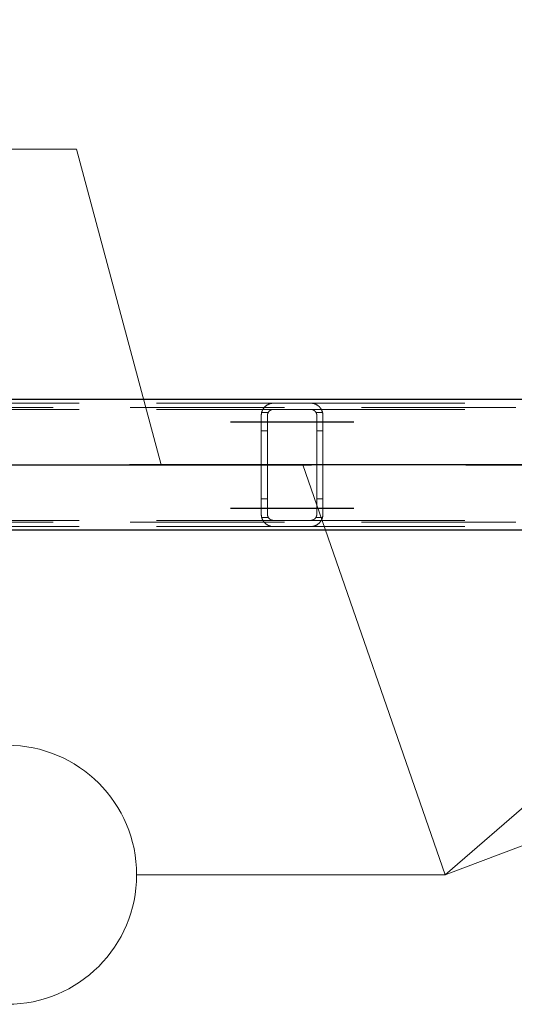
# Model space of a CAD drawing. Header units: millimetres. Extents: x -851 to 2, y 9346 to 10016.
# Tile 392 of 505: x -379 to -371, y 9572 to 9588. Entities that reach past the tile are written whole.
import ezdxf

# ---------------------------------------------------------------- set-up
doc = ezdxf.new("R2010")
doc.units = ezdxf.units.MM
doc.header["$LTSCALE"] = 10
doc.linetypes.add('HIDDEN', pattern=[0.375, 0.25, -0.125])
doc.linetypes.add('MITTE', pattern=[2, 1.25, -0.25, 0.25, -0.25])
for name, color, linetype, lineweight in [('PS_Hidden', 2, 'HIDDEN', 9), ('PS_Pos', 1, 'Continuous', 15), ('PS_Shape', 161, 'Continuous', 30), ('PS_SOLID', 7, 'Continuous', 30)]:
    doc.layers.add(name, color=color, linetype=linetype, lineweight=lineweight)
doc.layers.add('PS_Mid', color=5, linetype='MITTE')
doc.styles.add('simplex', font='simplex.shx', dxfattribs={"width": 0.75})

# ---------------------------------------------------------------- blocks, each defined once
blk = doc.blocks.new('*X865')
at = {"layer": 'PS_Hidden', "color": 2, "linetype": 'HIDDEN'}
for p, q in [((-187.116, 9581.758), (-423.956, 9581.758)), ((-384.192, 9581.828), (-374.792, 9581.828)), ((-374.948, 9581.754), (-374.945, 9581.758)), ((-374.945, 9581.758), (-374.942, 9581.761)), ((-374.942, 9581.761), (-374.939, 9581.765)), ((-374.939, 9581.765), (-374.936, 9581.768)), ((-374.936, 9581.768), (-374.933, 9581.771)), ((-374.933, 9581.771), (-374.929, 9581.774)), ((-374.929, 9581.774), (-374.926, 9581.777)), ((-374.926, 9581.777), (-374.923, 9581.78)), ((-374.923, 9581.78), (-374.92, 9581.783)), ((-374.92, 9581.783), (-374.916, 9581.786)), ((-374.916, 9581.786), (-374.913, 9581.788)), ((-374.913, 9581.788), (-374.909, 9581.791)), ((-374.909, 9581.791), (-374.905, 9581.794)), ((-374.905, 9581.794), (-374.901, 9581.796)), ((-374.901, 9581.796), (-374.897, 9581.799)), ((-374.897, 9581.799), (-374.893, 9581.801)), ((-374.893, 9581.801), (-374.888, 9581.804)), ((-374.888, 9581.804), (-374.883, 9581.806)), ((-374.883, 9581.806), (-374.879, 9581.809)), ((-374.879, 9581.809), (-374.874, 9581.811)), ((-374.874, 9581.811), (-374.869, 9581.813)), ((-374.869, 9581.813), (-374.864, 9581.815)), ((-374.864, 9581.815), (-374.858, 9581.817)), ((-374.858, 9581.817), (-374.853, 9581.819)), ((-374.853, 9581.819), (-374.847, 9581.821)), ((-374.847, 9581.821), (-374.842, 9581.822)), ((-374.842, 9581.822), (-374.835, 9581.824)), ((-374.835, 9581.824), (-374.829, 9581.825)), ((-374.829, 9581.825), (-374.822, 9581.826)), ((-374.822, 9581.826), (-374.815, 9581.827)), ((-374.815, 9581.827), (-374.807, 9581.828)), ((-374.807, 9581.828), (-374.8, 9581.828)), ((-374.8, 9581.828), (-374.792, 9581.828)), ((-374.792, 9581.828), (-374.192, 9581.828)), ((-374.192, 9581.828), (-364.792, 9581.828)), ((-374.192, 9581.828), (-374.185, 9581.828)), ((-374.185, 9581.828), (-374.178, 9581.828)), ((-374.178, 9581.828), (-374.171, 9581.827)), ((-374.171, 9581.827), (-374.163, 9581.826)), ((-374.163, 9581.826), (-374.156, 9581.825)), ((-374.156, 9581.825), (-374.149, 9581.824)), ((-374.149, 9581.824), (-374.143, 9581.822)), ((-374.143, 9581.822), (-374.137, 9581.821)), ((-374.137, 9581.821), (-374.131, 9581.819)), ((-374.131, 9581.819), (-374.126, 9581.817)), ((-374.126, 9581.817), (-374.12, 9581.815)), ((-374.12, 9581.815), (-374.115, 9581.813)), ((-374.115, 9581.813), (-374.11, 9581.811)), ((-374.11, 9581.811), (-374.105, 9581.808)), ((-374.105, 9581.808), (-374.1, 9581.806)), ((-374.1, 9581.806), (-374.095, 9581.803)), ((-374.095, 9581.803), (-374.091, 9581.801)), ((-374.091, 9581.801), (-374.086, 9581.798)), ((-374.086, 9581.798), (-374.082, 9581.795)), ((-374.082, 9581.795), (-374.078, 9581.793)), ((-374.078, 9581.793), (-374.074, 9581.79)), ((-374.074, 9581.79), (-374.071, 9581.787)), ((-374.071, 9581.787), (-374.067, 9581.784)), ((-374.067, 9581.784), (-374.064, 9581.781)), ((-374.064, 9581.781), (-374.06, 9581.778)), ((-374.06, 9581.778), (-374.057, 9581.775)), ((-374.057, 9581.775), (-374.054, 9581.772)), ((-374.054, 9581.772), (-374.05, 9581.769)), ((-374.05, 9581.769), (-374.047, 9581.766)), ((-374.047, 9581.766), (-374.044, 9581.763)), ((-374.044, 9581.763), (-374.041, 9581.759)), ((-374.041, 9581.759), (-374.038, 9581.756)), ((-384.192, 9581.728), (-374.792, 9581.728)), ((-374.992, 9581.643), (-374.991, 9581.648)), ((-374.992, 9581.638), (-374.992, 9581.643)), ((-374.992, 9581.633), (-374.992, 9581.638)), ((-374.992, 9581.628), (-374.992, 9581.633)), ((-374.992, 9580.028), (-374.992, 9581.628)), ((-374.991, 9581.653), (-374.99, 9581.657)), ((-374.991, 9581.648), (-374.991, 9581.653)), ((-374.99, 9581.657), (-374.989, 9581.662)), ((-374.989, 9581.667), (-374.988, 9581.672)), ((-374.989, 9581.662), (-374.989, 9581.667)), ((-374.988, 9581.672), (-374.987, 9581.676)), ((-374.987, 9581.676), (-374.985, 9581.681)), ((-374.879, 9581.678), (-374.986, 9581.678)), ((-374.985, 9581.681), (-374.984, 9581.685)), ((-374.984, 9581.685), (-374.983, 9581.69)), ((-374.983, 9581.69), (-374.981, 9581.694)), ((-374.981, 9581.694), (-374.98, 9581.699)), ((-374.98, 9581.699), (-374.978, 9581.703)), ((-374.978, 9581.703), (-374.976, 9581.708)), ((-374.976, 9581.708), (-374.974, 9581.712)), ((-374.974, 9581.712), (-374.972, 9581.716)), ((-374.972, 9581.716), (-374.97, 9581.72)), ((-374.97, 9581.72), (-374.968, 9581.724)), ((-374.968, 9581.724), (-374.966, 9581.728)), ((-374.966, 9581.728), (-374.963, 9581.732)), ((-374.963, 9581.732), (-374.961, 9581.736)), ((-374.961, 9581.736), (-374.958, 9581.74)), ((-374.958, 9581.74), (-374.956, 9581.744)), ((-374.956, 9581.744), (-374.953, 9581.747)), ((-374.953, 9581.747), (-374.95, 9581.751)), ((-374.95, 9581.751), (-374.948, 9581.754)), ((-374.891, 9581.642), (-374.892, 9581.64)), ((-374.892, 9581.64), (-374.892, 9581.637)), ((-374.892, 9581.637), (-374.892, 9581.635)), ((-374.892, 9581.635), (-374.892, 9581.633)), ((-374.892, 9581.633), (-374.892, 9581.631)), ((-374.892, 9581.631), (-374.892, 9581.628)), ((-374.892, 9581.628), (-374.892, 9580.028)), ((-374.89, 9581.648), (-374.891, 9581.646)), ((-374.891, 9581.646), (-374.891, 9581.644)), ((-374.891, 9581.644), (-374.891, 9581.642)), ((-374.889, 9581.653), (-374.89, 9581.651)), ((-374.89, 9581.651), (-374.89, 9581.648)), ((-374.888, 9581.657), (-374.889, 9581.655)), ((-374.889, 9581.655), (-374.889, 9581.653)), ((-374.887, 9581.659), (-374.888, 9581.657)), ((-374.886, 9581.664), (-374.887, 9581.662)), ((-374.887, 9581.662), (-374.887, 9581.659)), ((-374.885, 9581.666), (-374.886, 9581.664)), ((-374.884, 9581.668), (-374.885, 9581.666)), ((-374.883, 9581.67), (-374.884, 9581.668)), ((-374.882, 9581.672), (-374.883, 9581.67)), ((-374.881, 9581.674), (-374.882, 9581.672)), ((-374.88, 9581.676), (-374.881, 9581.674)), ((-374.879, 9581.678), (-374.88, 9581.676)), ((-374.878, 9581.68), (-374.879, 9581.678)), ((-374.877, 9581.682), (-374.878, 9581.68)), ((-374.875, 9581.684), (-374.877, 9581.682)), ((-374.874, 9581.686), (-374.875, 9581.684)), ((-374.873, 9581.688), (-374.874, 9581.686)), ((-374.871, 9581.69), (-374.873, 9581.688)), ((-374.87, 9581.692), (-374.871, 9581.69)), ((-374.868, 9581.693), (-374.87, 9581.692)), ((-374.867, 9581.695), (-374.868, 9581.693)), ((-374.865, 9581.697), (-374.867, 9581.695)), ((-374.864, 9581.699), (-374.865, 9581.697)), ((-374.862, 9581.7), (-374.864, 9581.699)), ((-374.86, 9581.702), (-374.862, 9581.7)), ((-374.858, 9581.703), (-374.86, 9581.702)), ((-374.857, 9581.705), (-374.858, 9581.703)), ((-374.855, 9581.707), (-374.857, 9581.705)), ((-374.853, 9581.708), (-374.855, 9581.707)), ((-374.851, 9581.71), (-374.853, 9581.708)), ((-374.849, 9581.711), (-374.851, 9581.71)), ((-374.847, 9581.712), (-374.849, 9581.711)), ((-374.844, 9581.714), (-374.847, 9581.712)), ((-374.842, 9581.715), (-374.844, 9581.714)), ((-374.84, 9581.717), (-374.842, 9581.715)), ((-374.837, 9581.718), (-374.84, 9581.717)), ((-374.835, 9581.719), (-374.837, 9581.718)), ((-374.832, 9581.72), (-374.835, 9581.719)), ((-374.829, 9581.721), (-374.832, 9581.72)), ((-374.827, 9581.722), (-374.829, 9581.721)), ((-374.824, 9581.723), (-374.827, 9581.722)), ((-374.821, 9581.724), (-374.824, 9581.723)), ((-374.818, 9581.725), (-374.821, 9581.724)), ((-374.815, 9581.726), (-374.818, 9581.725)), ((-374.812, 9581.726), (-374.815, 9581.726)), ((-374.809, 9581.727), (-374.812, 9581.726)), ((-374.806, 9581.728), (-374.809, 9581.727)), ((-374.802, 9581.728), (-374.806, 9581.728)), ((-374.799, 9581.728), (-374.802, 9581.728)), ((-374.796, 9581.728), (-374.799, 9581.728)), ((-374.792, 9581.728), (-374.796, 9581.728)), ((-374.192, 9581.728), (-374.792, 9581.728)), ((-374.192, 9581.728), (-364.792, 9581.728)), ((-374.189, 9581.728), (-374.192, 9581.728)), ((-374.186, 9581.728), (-374.189, 9581.728)), ((-374.183, 9581.728), (-374.186, 9581.728)), ((-374.179, 9581.728), (-374.183, 9581.728)), ((-374.176, 9581.727), (-374.179, 9581.728)), ((-374.173, 9581.726), (-374.176, 9581.727)), ((-374.169, 9581.726), (-374.173, 9581.726)), ((-374.166, 9581.725), (-374.169, 9581.726)), ((-374.163, 9581.724), (-374.166, 9581.725)), ((-374.16, 9581.723), (-374.163, 9581.724)), ((-374.157, 9581.722), (-374.16, 9581.723)), ((-374.155, 9581.721), (-374.157, 9581.722)), ((-374.152, 9581.72), (-374.155, 9581.721)), ((-374.149, 9581.719), (-374.152, 9581.72)), ((-374.147, 9581.717), (-374.149, 9581.719)), ((-374.144, 9581.716), (-374.147, 9581.717)), ((-374.142, 9581.715), (-374.144, 9581.716)), ((-374.139, 9581.713), (-374.142, 9581.715)), ((-374.137, 9581.712), (-374.139, 9581.713)), ((-374.135, 9581.71), (-374.137, 9581.712)), ((-374.133, 9581.709), (-374.135, 9581.71)), ((-374.131, 9581.707), (-374.133, 9581.709)), ((-374.129, 9581.705), (-374.131, 9581.707)), ((-374.127, 9581.704), (-374.129, 9581.705)), ((-374.125, 9581.702), (-374.127, 9581.704)), ((-374.123, 9581.7), (-374.125, 9581.702)), ((-374.121, 9581.699), (-374.123, 9581.7)), ((-374.12, 9581.697), (-374.121, 9581.699)), ((-374.118, 9581.695), (-374.12, 9581.697)), ((-374.117, 9581.694), (-374.118, 9581.695)), ((-374.115, 9581.692), (-374.117, 9581.694)), ((-374.114, 9581.69), (-374.115, 9581.692)), ((-374.112, 9581.688), (-374.114, 9581.69)), ((-374.111, 9581.686), (-374.112, 9581.688)), ((-374.11, 9581.685), (-374.111, 9581.686)), ((-374.108, 9581.683), (-374.11, 9581.685)), ((-374.107, 9581.681), (-374.108, 9581.683)), ((-374.106, 9581.679), (-374.107, 9581.681)), ((-374.105, 9581.677), (-374.106, 9581.679)), ((-373.999, 9581.678), (-374.106, 9581.678)), ((-374.104, 9581.675), (-374.105, 9581.677)), ((-374.103, 9581.673), (-374.104, 9581.675)), ((-374.102, 9581.671), (-374.103, 9581.673)), ((-374.101, 9581.669), (-374.102, 9581.671)), ((-374.1, 9581.667), (-374.101, 9581.669)), ((-374.099, 9581.665), (-374.1, 9581.667)), ((-374.098, 9581.663), (-374.099, 9581.665)), ((-374.098, 9581.66), (-374.098, 9581.663)), ((-374.097, 9581.658), (-374.098, 9581.66)), ((-374.096, 9581.656), (-374.097, 9581.658)), ((-374.096, 9581.654), (-374.096, 9581.656)), ((-374.095, 9581.652), (-374.096, 9581.654)), ((-374.095, 9581.65), (-374.095, 9581.652)), ((-374.094, 9581.648), (-374.095, 9581.65)), ((-374.094, 9581.645), (-374.094, 9581.648)), ((-374.094, 9581.643), (-374.094, 9581.645)), ((-374.093, 9581.641), (-374.094, 9581.643)), ((-374.093, 9581.639), (-374.093, 9581.641)), ((-374.093, 9581.637), (-374.093, 9581.639)), ((-374.093, 9581.635), (-374.093, 9581.637)), ((-374.092, 9581.633), (-374.093, 9581.635)), ((-374.092, 9581.63), (-374.092, 9581.633)), ((-374.092, 9581.628), (-374.092, 9581.63)), ((-374.092, 9580.028), (-374.092, 9581.628)), ((-374.038, 9581.756), (-374.035, 9581.752)), ((-374.035, 9581.752), (-374.033, 9581.749)), ((-374.033, 9581.749), (-374.03, 9581.745)), ((-374.03, 9581.745), (-374.027, 9581.741)), ((-374.027, 9581.741), (-374.025, 9581.738)), ((-374.025, 9581.738), (-374.022, 9581.734)), ((-374.022, 9581.734), (-374.02, 9581.73)), ((-374.02, 9581.73), (-374.018, 9581.726)), ((-374.018, 9581.726), (-374.016, 9581.722)), ((-374.016, 9581.722), (-374.014, 9581.718)), ((-374.014, 9581.718), (-374.012, 9581.714)), ((-374.012, 9581.714), (-374.01, 9581.71)), ((-374.01, 9581.71), (-374.008, 9581.705)), ((-374.008, 9581.705), (-374.006, 9581.701)), ((-374.006, 9581.701), (-374.004, 9581.697)), ((-374.004, 9581.697), (-374.003, 9581.692)), ((-374.003, 9581.692), (-374.002, 9581.688)), ((-374.002, 9581.688), (-374, 9581.684)), ((-374, 9581.684), (-373.999, 9581.679)), ((-373.999, 9581.679), (-373.998, 9581.675)), ((-373.998, 9581.675), (-373.997, 9581.67)), ((-373.997, 9581.67), (-373.996, 9581.665)), ((-373.996, 9581.665), (-373.995, 9581.661)), ((-373.995, 9581.661), (-373.994, 9581.656)), ((-373.994, 9581.656), (-373.994, 9581.652)), ((-373.994, 9581.652), (-373.993, 9581.647)), ((-373.993, 9581.647), (-373.993, 9581.642)), ((-373.993, 9581.642), (-373.993, 9581.638)), ((-373.993, 9581.638), (-373.992, 9581.633)), ((-373.992, 9581.633), (-373.992, 9581.628)), ((-373.992, 9581.628), (-373.992, 9580.028)), ((-374.892, 9581.378), (-374.992, 9581.378)), ((-373.992, 9581.378), (-374.092, 9581.378)), ((-374.892, 9580.278), (-374.992, 9580.278)), ((-373.992, 9580.278), (-374.092, 9580.278)), ((-374.992, 9580.024), (-374.992, 9580.028)), ((-374.992, 9580.028), (-374.992, 9580.028)), ((-374.992, 9580.019), (-374.992, 9580.024)), ((-374.992, 9580.014), (-374.992, 9580.019)), ((-374.991, 9580.009), (-374.992, 9580.014)), ((-374.991, 9580.004), (-374.991, 9580.009)), ((-374.99, 9579.999), (-374.991, 9580.004)), ((-374.892, 9580.028), (-374.892, 9580.026)), ((-374.892, 9580.026), (-374.892, 9580.024)), ((-374.892, 9580.024), (-374.892, 9580.022)), ((-374.892, 9580.022), (-374.892, 9580.019)), ((-374.892, 9580.019), (-374.892, 9580.017)), ((-374.892, 9580.017), (-374.891, 9580.015)), ((-374.891, 9580.015), (-374.891, 9580.013)), ((-374.891, 9580.013), (-374.891, 9580.011)), ((-374.891, 9580.011), (-374.89, 9580.008)), ((-374.89, 9580.008), (-374.89, 9580.006)), ((-374.89, 9580.006), (-374.889, 9580.004)), ((-374.889, 9580.004), (-374.889, 9580.002)), ((-374.096, 9580.003), (-374.095, 9580.005)), ((-374.096, 9580.001), (-374.096, 9580.003)), ((-374.095, 9580.007), (-374.094, 9580.009)), ((-374.095, 9580.005), (-374.095, 9580.007)), ((-374.094, 9580.014), (-374.093, 9580.016)), ((-374.094, 9580.011), (-374.094, 9580.014)), ((-374.094, 9580.009), (-374.094, 9580.011)), ((-374.093, 9580.022), (-374.092, 9580.024)), ((-374.093, 9580.02), (-374.093, 9580.022)), ((-374.093, 9580.018), (-374.093, 9580.02)), ((-374.093, 9580.016), (-374.093, 9580.018)), ((-374.092, 9580.026), (-374.092, 9580.028)), ((-374.092, 9580.024), (-374.092, 9580.026)), ((-373.993, 9580.01), (-373.994, 9580.005)), ((-373.994, 9580.005), (-373.994, 9580)), ((-373.992, 9580.024), (-373.993, 9580.019)), ((-373.993, 9580.019), (-373.993, 9580.014)), ((-373.993, 9580.014), (-373.993, 9580.01)), ((-373.992, 9580.028), (-373.992, 9580.024)), ((-187.116, 9579.898), (-423.956, 9579.898)), ((-384.192, 9579.928), (-374.792, 9579.928)), ((-374.989, 9579.995), (-374.99, 9579.999)), ((-374.989, 9579.99), (-374.989, 9579.995)), ((-374.988, 9579.985), (-374.989, 9579.99)), ((-374.987, 9579.981), (-374.988, 9579.985)), ((-374.985, 9579.976), (-374.987, 9579.981)), ((-374.879, 9579.978), (-374.986, 9579.978)), ((-374.984, 9579.971), (-374.985, 9579.976)), ((-374.983, 9579.967), (-374.984, 9579.971)), ((-374.981, 9579.962), (-374.983, 9579.967)), ((-374.98, 9579.958), (-374.981, 9579.962)), ((-374.978, 9579.954), (-374.98, 9579.958)), ((-374.976, 9579.949), (-374.978, 9579.954)), ((-374.974, 9579.945), (-374.976, 9579.949)), ((-374.972, 9579.941), (-374.974, 9579.945)), ((-374.97, 9579.937), (-374.972, 9579.941)), ((-374.968, 9579.933), (-374.97, 9579.937)), ((-374.966, 9579.929), (-374.968, 9579.933)), ((-374.963, 9579.925), (-374.966, 9579.929)), ((-374.961, 9579.921), (-374.963, 9579.925)), ((-374.958, 9579.917), (-374.961, 9579.921)), ((-374.956, 9579.913), (-374.958, 9579.917)), ((-374.953, 9579.909), (-374.956, 9579.913)), ((-374.95, 9579.906), (-374.953, 9579.909)), ((-374.948, 9579.902), (-374.95, 9579.906)), ((-374.945, 9579.899), (-374.948, 9579.902)), ((-374.942, 9579.896), (-374.945, 9579.899)), ((-374.939, 9579.892), (-374.942, 9579.896)), ((-374.936, 9579.889), (-374.939, 9579.892)), ((-374.933, 9579.886), (-374.936, 9579.889)), ((-374.929, 9579.883), (-374.933, 9579.886)), ((-374.926, 9579.88), (-374.929, 9579.883)), ((-374.923, 9579.877), (-374.926, 9579.88)), ((-374.92, 9579.874), (-374.923, 9579.877)), ((-374.916, 9579.871), (-374.92, 9579.874)), ((-374.913, 9579.869), (-374.916, 9579.871)), ((-374.909, 9579.866), (-374.913, 9579.869)), ((-374.905, 9579.863), (-374.909, 9579.866)), ((-374.901, 9579.861), (-374.905, 9579.863)), ((-374.897, 9579.858), (-374.901, 9579.861)), ((-374.893, 9579.855), (-374.897, 9579.858)), ((-374.888, 9579.853), (-374.893, 9579.855)), ((-374.889, 9580.002), (-374.888, 9580)), ((-374.888, 9580), (-374.887, 9579.997)), ((-374.883, 9579.85), (-374.888, 9579.853)), ((-374.887, 9579.997), (-374.887, 9579.995)), ((-374.887, 9579.995), (-374.886, 9579.993)), ((-374.886, 9579.993), (-374.885, 9579.991)), ((-374.885, 9579.991), (-374.884, 9579.989)), ((-374.884, 9579.989), (-374.883, 9579.987)), ((-374.883, 9579.987), (-374.882, 9579.985)), ((-374.879, 9579.848), (-374.883, 9579.85)), ((-374.882, 9579.985), (-374.881, 9579.983)), ((-374.881, 9579.983), (-374.88, 9579.981)), ((-374.88, 9579.981), (-374.879, 9579.978)), ((-374.879, 9579.978), (-374.878, 9579.977)), ((-374.874, 9579.846), (-374.879, 9579.848)), ((-374.878, 9579.977), (-374.877, 9579.975)), ((-374.877, 9579.975), (-374.875, 9579.973)), ((-374.875, 9579.973), (-374.874, 9579.971)), ((-374.874, 9579.971), (-374.873, 9579.969)), ((-374.869, 9579.844), (-374.874, 9579.846)), ((-374.873, 9579.969), (-374.871, 9579.967)), ((-374.871, 9579.967), (-374.87, 9579.965)), ((-374.87, 9579.965), (-374.868, 9579.963)), ((-374.864, 9579.842), (-374.869, 9579.844)), ((-374.868, 9579.963), (-374.867, 9579.962)), ((-374.867, 9579.962), (-374.865, 9579.96)), ((-374.865, 9579.96), (-374.864, 9579.958)), ((-374.864, 9579.958), (-374.862, 9579.957)), ((-374.862, 9579.957), (-374.86, 9579.955)), ((-374.86, 9579.955), (-374.858, 9579.953)), ((-374.858, 9579.953), (-374.857, 9579.952)), ((-374.857, 9579.952), (-374.855, 9579.95)), ((-374.855, 9579.95), (-374.853, 9579.949)), ((-374.853, 9579.949), (-374.851, 9579.947)), ((-374.851, 9579.947), (-374.849, 9579.946)), ((-374.849, 9579.946), (-374.847, 9579.944)), ((-374.847, 9579.944), (-374.844, 9579.943)), ((-374.844, 9579.943), (-374.842, 9579.942)), ((-374.842, 9579.942), (-374.84, 9579.94)), ((-374.84, 9579.94), (-374.837, 9579.939)), ((-374.837, 9579.939), (-374.835, 9579.938)), ((-374.835, 9579.938), (-374.832, 9579.937)), ((-374.832, 9579.937), (-374.829, 9579.935)), ((-374.829, 9579.935), (-374.827, 9579.934)), ((-374.827, 9579.934), (-374.824, 9579.933)), ((-374.824, 9579.933), (-374.821, 9579.933)), ((-374.821, 9579.933), (-374.818, 9579.932)), ((-374.818, 9579.932), (-374.815, 9579.931)), ((-374.815, 9579.931), (-374.812, 9579.93)), ((-374.812, 9579.93), (-374.809, 9579.93)), ((-374.809, 9579.93), (-374.806, 9579.929)), ((-374.806, 9579.929), (-374.802, 9579.929)), ((-374.802, 9579.929), (-374.799, 9579.929)), ((-374.799, 9579.929), (-374.796, 9579.928)), ((-374.796, 9579.928), (-374.792, 9579.928)), ((-374.792, 9579.928), (-374.192, 9579.928)), ((-374.192, 9579.928), (-364.792, 9579.928)), ((-374.192, 9579.928), (-374.189, 9579.928)), ((-374.189, 9579.928), (-374.186, 9579.929)), ((-374.186, 9579.929), (-374.183, 9579.929)), ((-374.183, 9579.929), (-374.179, 9579.929)), ((-374.179, 9579.929), (-374.176, 9579.93)), ((-374.176, 9579.93), (-374.173, 9579.93)), ((-374.173, 9579.93), (-374.169, 9579.931)), ((-374.169, 9579.931), (-374.166, 9579.932)), ((-374.166, 9579.932), (-374.163, 9579.933)), ((-374.163, 9579.933), (-374.16, 9579.934)), ((-374.16, 9579.934), (-374.157, 9579.935)), ((-374.157, 9579.935), (-374.155, 9579.936)), ((-374.155, 9579.936), (-374.152, 9579.937)), ((-374.152, 9579.937), (-374.149, 9579.938)), ((-374.149, 9579.938), (-374.147, 9579.939)), ((-374.147, 9579.939), (-374.144, 9579.941)), ((-374.144, 9579.941), (-374.142, 9579.942)), ((-374.142, 9579.942), (-374.139, 9579.944)), ((-374.139, 9579.944), (-374.137, 9579.945)), ((-374.137, 9579.945), (-374.135, 9579.947)), ((-374.135, 9579.947), (-374.133, 9579.948)), ((-374.133, 9579.948), (-374.131, 9579.95)), ((-374.131, 9579.95), (-374.129, 9579.951)), ((-374.129, 9579.951), (-374.127, 9579.953)), ((-374.127, 9579.953), (-374.125, 9579.955)), ((-374.125, 9579.955), (-374.123, 9579.956)), ((-374.123, 9579.956), (-374.121, 9579.958)), ((-374.121, 9579.958), (-374.12, 9579.96)), ((-374.116, 9579.844), (-374.121, 9579.842)), ((-374.12, 9579.96), (-374.118, 9579.961)), ((-374.118, 9579.961), (-374.117, 9579.963)), ((-374.117, 9579.963), (-374.115, 9579.965)), ((-374.111, 9579.846), (-374.116, 9579.844)), ((-374.115, 9579.965), (-374.114, 9579.967)), ((-374.114, 9579.967), (-374.112, 9579.968)), ((-374.112, 9579.968), (-374.111, 9579.97)), ((-374.111, 9579.97), (-374.11, 9579.972)), ((-374.106, 9579.848), (-374.111, 9579.846)), ((-374.11, 9579.972), (-374.108, 9579.974)), ((-374.108, 9579.974), (-374.107, 9579.976)), ((-374.107, 9579.976), (-374.106, 9579.978)), ((-374.106, 9579.978), (-374.105, 9579.98)), ((-373.999, 9579.978), (-374.106, 9579.978)), ((-374.101, 9579.851), (-374.106, 9579.848)), ((-374.105, 9579.98), (-374.104, 9579.982)), ((-374.104, 9579.982), (-374.103, 9579.984)), ((-374.103, 9579.984), (-374.102, 9579.986)), ((-374.102, 9579.986), (-374.101, 9579.988)), ((-374.101, 9579.988), (-374.1, 9579.99)), ((-374.096, 9579.853), (-374.101, 9579.851)), ((-374.1, 9579.99), (-374.099, 9579.992)), ((-374.099, 9579.992), (-374.098, 9579.994)), ((-374.098, 9579.996), (-374.097, 9579.999)), ((-374.098, 9579.994), (-374.098, 9579.996)), ((-374.097, 9579.999), (-374.096, 9580.001)), ((-374.092, 9579.856), (-374.096, 9579.853)), ((-374.087, 9579.858), (-374.092, 9579.856)), ((-374.083, 9579.861), (-374.087, 9579.858)), ((-374.079, 9579.864), (-374.083, 9579.861)), ((-374.075, 9579.867), (-374.079, 9579.864)), ((-374.071, 9579.87), (-374.075, 9579.867)), ((-374.067, 9579.873), (-374.071, 9579.87)), ((-374.063, 9579.876), (-374.067, 9579.873)), ((-374.06, 9579.879), (-374.063, 9579.876)), ((-374.056, 9579.882), (-374.06, 9579.879)), ((-374.053, 9579.885), (-374.056, 9579.882)), ((-374.05, 9579.888), (-374.053, 9579.885)), ((-374.047, 9579.891), (-374.05, 9579.888)), ((-374.044, 9579.894), (-374.047, 9579.891)), ((-374.041, 9579.897), (-374.044, 9579.894)), ((-374.038, 9579.901), (-374.041, 9579.897)), ((-374.036, 9579.904), (-374.038, 9579.901)), ((-374.033, 9579.908), (-374.036, 9579.904)), ((-374.03, 9579.911), (-374.033, 9579.908)), ((-374.028, 9579.915), (-374.03, 9579.911)), ((-374.025, 9579.919), (-374.028, 9579.915)), ((-374.023, 9579.923), (-374.025, 9579.919)), ((-374.02, 9579.926), (-374.023, 9579.923)), ((-374.018, 9579.93), (-374.02, 9579.926)), ((-374.016, 9579.934), (-374.018, 9579.93)), ((-374.014, 9579.938), (-374.016, 9579.934)), ((-374.012, 9579.943), (-374.014, 9579.938)), ((-374.01, 9579.947), (-374.012, 9579.943)), ((-374.008, 9579.951), (-374.01, 9579.947)), ((-374.006, 9579.955), (-374.008, 9579.951)), ((-374.005, 9579.96), (-374.006, 9579.955)), ((-374.003, 9579.964), (-374.005, 9579.96)), ((-374.002, 9579.968), (-374.003, 9579.964)), ((-374, 9579.973), (-374.002, 9579.968)), ((-373.999, 9579.977), (-374, 9579.973)), ((-373.998, 9579.982), (-373.999, 9579.977)), ((-373.997, 9579.987), (-373.998, 9579.982)), ((-373.996, 9579.991), (-373.997, 9579.987)), ((-373.995, 9579.996), (-373.996, 9579.991)), ((-373.994, 9580), (-373.995, 9579.996)), ((-384.192, 9579.828), (-374.792, 9579.828)), ((-374.858, 9579.84), (-374.864, 9579.842)), ((-374.853, 9579.838), (-374.858, 9579.84)), ((-374.847, 9579.836), (-374.853, 9579.838)), ((-374.842, 9579.835), (-374.847, 9579.836)), ((-374.835, 9579.833), (-374.842, 9579.835)), ((-374.829, 9579.832), (-374.835, 9579.833)), ((-374.822, 9579.831), (-374.829, 9579.832)), ((-374.815, 9579.83), (-374.822, 9579.831)), ((-374.807, 9579.829), (-374.815, 9579.83)), ((-374.8, 9579.829), (-374.807, 9579.829)), ((-374.792, 9579.828), (-374.8, 9579.829)), ((-374.192, 9579.828), (-374.792, 9579.828)), ((-374.185, 9579.829), (-374.192, 9579.828)), ((-374.192, 9579.828), (-364.792, 9579.828)), ((-374.192, 9579.828), (-374.192, 9579.828)), ((-374.178, 9579.829), (-374.185, 9579.829)), ((-374.171, 9579.83), (-374.178, 9579.829)), ((-374.164, 9579.83), (-374.171, 9579.83)), ((-374.157, 9579.832), (-374.164, 9579.83)), ((-374.15, 9579.833), (-374.157, 9579.832)), ((-374.143, 9579.834), (-374.15, 9579.833)), ((-374.137, 9579.836), (-374.143, 9579.834)), ((-374.131, 9579.838), (-374.137, 9579.836)), ((-374.126, 9579.84), (-374.131, 9579.838)), ((-374.121, 9579.842), (-374.126, 9579.84))]:
    blk.add_line(p, q, dxfattribs=at)
at = {"layer": 'PS_Mid', "color": 5, "linetype": 'MITTE'}
for p, q in [((-375.492, 9581.528), (-374.392, 9581.528)), ((-375.492, 9581.528), (-374.392, 9581.528)), ((-374.592, 9581.528), (-373.492, 9581.528)), ((-374.592, 9581.528), (-373.492, 9581.528)), ((-184.627, 9580.828), (-426.445, 9580.828)), ((-406.677, 9580.828), (-342.308, 9580.828)), ((-374.492, 9580.828), (-374.492, 9580.828)), ((-375.492, 9580.128), (-374.392, 9580.128)), ((-375.492, 9580.128), (-374.392, 9580.128)), ((-374.592, 9580.128), (-373.492, 9580.128)), ((-374.592, 9580.128), (-373.492, 9580.128))]:
    blk.add_line(p, q, dxfattribs=at)
at = {"layer": 'PS_SOLID', "color": 7, "linetype": 'Continuous'}
for p, q in [((-187.116, 9581.888), (-423.956, 9581.888)), ((-187.116, 9579.768), (-423.956, 9579.768))]:
    blk.add_line(p, q, dxfattribs=at)
blk = doc.blocks.new('*X884')
at = {"color": 1}
for p, q in [((-390.872, 9588.045), (-385.086, 9588.045)), ((-382.986, 9585.945), (-377.986, 9585.945)), ((-376.612, 9580.828), (-377.986, 9585.945)), ((-390.872, 9583.845), (-385.086, 9583.845))]:
    blk.add_line(p, q, dxfattribs=at)
for centre, start, end in [((-390.872, 9585.945), 90, 270), ((-385.086, 9585.945), 270, 90)]:
    blk.add_arc(centre, 2.1, start, end, dxfattribs=at)
at = {"color": 30, "style": 'simplex', "width": 0.75}
blk.add_text('572', height=3, dxfattribs=at).set_placement((-390.872, 9584.445))
blk = doc.blocks.new('*X1464')
at = {"color": 1}
for p, q in [((-374.318, 9580.828), (-372.012, 9574.184)), ((-384.897, 9576.284), (-379.112, 9576.284)), ((-377.012, 9574.184), (-372.012, 9574.184)), ((-384.897, 9572.084), (-379.112, 9572.084))]:
    blk.add_line(p, q, dxfattribs=at)
for centre, start, end in [((-384.897, 9574.184), 90, 270), ((-379.112, 9574.184), 270, 90)]:
    blk.add_arc(centre, 2.1, start, end, dxfattribs=at)
at = {"color": 30, "style": 'simplex', "width": 0.75}
blk.add_text('590', height=3, dxfattribs=at).set_placement((-384.897, 9572.684))
blk = doc.blocks.new('*X1465')
at = {"color": 1}
for p in [(-364.318, 9580.828), (-377.012, 9574.184)]:
    blk.add_line(p, (-372.012, 9574.184), dxfattribs=at)
blk.add_arc((-379.112, 9574.184), 2.1, 270, 90, dxfattribs=at)
blk = doc.blocks.new('*X1466')
at = {"color": 1}
for p in [(-354.355, 9580.828), (-377.012, 9574.184)]:
    blk.add_line(p, (-372.012, 9574.184), dxfattribs=at)
blk.add_arc((-379.112, 9574.184), 2.1, 270, 90, dxfattribs=at)

msp = doc.modelspace()

# ---------------------------------------------------------------- block references
at = {"layer": 'PS_Pos'}
for name in ['*X884', '*X1464', '*X1465', '*X1466']:
    msp.add_blockref(name, (0, 0), dxfattribs=at)
at = {"layer": 'PS_Shape', "color": 31}
msp.add_blockref('*X865', (0, 0), dxfattribs=at)

doc.saveas('drawing.dxf')
